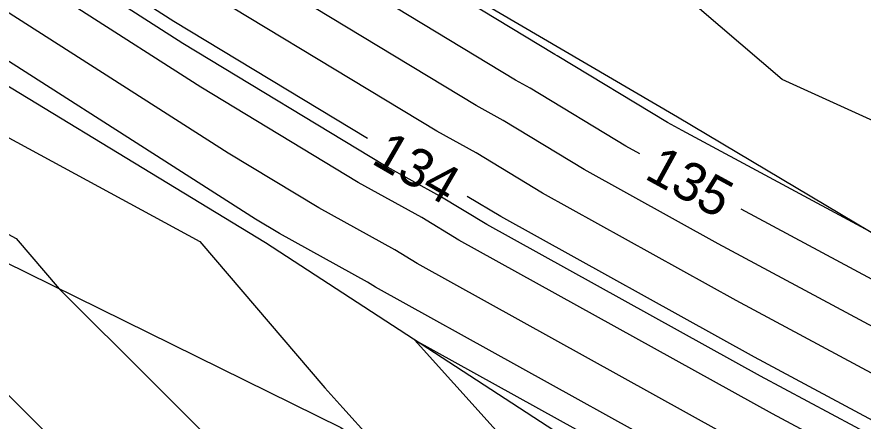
# Model space of a CAD drawing. Extents: x 2354170 to 2357230, y 866100 to 868290.
# Drawn here: x 2355149.46 to 2355193.44, y 867388.91 to 867409.95 of the extents above; entities that cross this region are included whole.
import ezdxf

# ---------------------------------------------------------------- set-up
doc = ezdxf.new("R2010")
doc.units = 0
for name, color, linetype in [('Default', 7, 'Continuous'), ('DTM Contours Major', 7, 'Continuous'), ('DTM Contours Major Text', 7, 'Continuous'), ('DTM Contours Minor', 7, 'Continuous'), ('PH Exist DTM Breakline', 7, 'Continuous')]:
    doc.layers.add(name, color=color, linetype=linetype)

msp = doc.modelspace()

# ---------------------------------------------------------------- linework, layer by layer
at = {"layer": 'Default'}
for points in [[(2355206.008, 867399.059), (2355189.238, 867406.695), (2355183.856, 867411.301), (2355180.367, 867413.581), (2355176.811, 867415.677), (2355162.994, 867424.674), (2355150.813, 867431.854), (2355146.001, 867435.425), (2355142.145, 867438.036), (2355133.228, 867444.605), (2355116.039, 867456.096), (2355115.566, 867456.273), (2355108.587, 867458.998), (2355091.507, 867465.444), (2355074.831, 867472.029), (2355066.453, 867475.23), (2355056.492, 867482.561), (2355054.949, 867483.707), (2355041.295, 867493.758), (2355030.106, 867502.097), (2355027.412, 867502.954), (2355023.898, 867504.427), (2355002.064, 867511.013)], [(2355206.096, 867387.294), (2355185.909, 867398.139), (2355178.94, 867402.004), (2355174.728, 867404.556), (2355173.329, 867405.33), (2355154.767, 867416.578), (2355149.648, 867419.858), (2355142.273, 867424.313), (2355136.401, 867427.874), (2355115.792, 867440.318), (2355114.362, 867441.184), (2355096.389, 867450.283), (2355091.031, 867453.482), (2355087.865, 867455.371), (2355066.977, 867466.192), (2355056.212, 867473.168), (2355050.043, 867476.946), (2355048.239, 867478.051), (2355028.572, 867490.861), (2355022.85, 867493.658), (2355017.964, 867496.138), (2355001.26, 867504.616)], [(2355203.95, 867386.004), (2355186.849, 867395.191), (2355176.771, 867400.781), (2355173.32, 867402.872), (2355171.283, 867403.999), (2355156.186, 867413.147), (2355148.501, 867418.072), (2355142.442, 867421.732), (2355133.164, 867427.358), (2355116.033, 867437.702), (2355113.183, 867439.43), (2355098.181, 867447.024), (2355089.462, 867452.229), (2355084.311, 867455.304), (2355066.768, 867464.392), (2355057.726, 867470.251), (2355048.431, 867475.944), (2355045.713, 867477.609), (2355029.297, 867488.301), (2355019.493, 867493.093), (2355015.668, 867495.035), (2355002.591, 867501.672)], [(2355199.66, 867383.423), (2355188.73, 867389.295), (2355172.434, 867398.335), (2355170.503, 867399.504), (2355167.192, 867401.336), (2355159.025, 867406.285), (2355146.207, 867414.5), (2355142.78, 867416.57), (2355126.689, 867426.327), (2355116.516, 867432.47), (2355110.824, 867435.921), (2355101.765, 867440.506), (2355086.325, 867449.723), (2355077.203, 867455.169), (2355066.348, 867460.792), (2355060.754, 867464.417), (2355045.207, 867473.939), (2355040.661, 867476.724), (2355030.748, 867483.18), (2355012.78, 867491.964), (2355011.076, 867492.829)], [(2355189.67, 867386.347), (2355170.265, 867397.112), (2355169.095, 867397.82), (2355165.146, 867400.005), (2355160.445, 867402.854), (2355145.059, 867412.714), (2355142.949, 867413.989), (2355123.452, 867425.811), (2355116.757, 867429.854), (2355109.644, 867434.166), (2355103.557, 867437.248), (2355084.757, 867448.471), (2355073.649, 867455.101), (2355066.139, 867458.992), (2355062.268, 867461.5), (2355043.595, 867472.937), (2355038.135, 867476.281), (2355031.474, 867480.62), (2355009.423, 867491.399)], [(2355011.355, 867485.087), (2355022.248, 867475.786), (2355040.677, 867462.719), (2355042.494, 867461.078), (2355042.9, 867460.65), (2355043.286, 867460.521), (2355044.376, 867459.604), (2355045.15, 867458.816), (2355066.333, 867443.989), (2355068.736, 867442.505), (2355070.396, 867442.401), (2355077.964, 867437.351), (2355080.037, 867435.225), (2355082.594, 867434.338), (2355094.134, 867429.811), (2355105.377, 867424.03), (2355107.346, 867422.985), (2355117.673, 867417.65), (2355127.775, 867412.283), (2355144.078, 867401.508), (2355145.731, 867400.416), (2355149.423, 867398.409), (2355151.647, 867395.803), (2355161.45, 867386.039)], [(2355053.159, 867458.209), (2355069.077, 867447.905), (2355073.8, 867445.227), (2355080.38, 867440.9), (2355087.474, 867436.895), (2355106.28, 867427.224), (2355112.476, 867423.938), (2355117.438, 867421.374), (2355137.405, 867410.766), (2355143.543, 867406.709), (2355144.165, 867406.298), (2355158.966, 867398.254), (2355165.456, 867390.645), (2355166.394, 867389.601), (2355167.828, 867388.006)], [(2355193.792, 867398.789), (2355184.028, 867404.035), (2355183.278, 867404.451), (2355177.545, 867407.923), (2355177.42, 867407.992), (2355152.665, 867422.993), (2355151.999, 867423.427), (2355151.93, 867423.467), (2355142.851, 867430.204), (2355142.017, 867430.768), (2355124.361, 867443.775), (2355115.793, 867449.502), (2355115.558, 867449.59), (2355097.876, 867456.495)], [(2355190.611, 867383.399), (2355168.096, 867395.889), (2355167.686, 867396.137), (2355163.1, 867398.674), (2355161.864, 867399.423), (2355143.912, 867410.928), (2355143.118, 867411.408), (2355120.215, 867425.295), (2355116.998, 867427.238), (2355108.465, 867432.412), (2355105.349, 867433.989), (2355083.188, 867447.218), (2355070.096, 867455.034)], [(2355042.104, 867454.659), (2355047.668, 867448.996), (2355057.788, 867441.914), (2355065.136, 867437.374), (2355070.213, 867437.057), (2355074.515, 867434.186), (2355080.009, 867428.554), (2355086.785, 867426.204), (2355098.776, 867421.5), (2355103.407, 867418.649), (2355117.357, 867414.21), (2355117.908, 867413.926), (2355118.144, 867413.8), (2355118.895, 867413.304), (2355135.604, 867399.703), (2355139.304, 867396.22), (2355142.633, 867395.888), (2355143.737, 867395.078), (2355147.629, 867391.635), (2355156.078, 867383.219)], [(2355167.675, 867403.615), (2355157.606, 867409.716), (2355147.354, 867416.286), (2355142.611, 867419.151), (2355129.927, 867426.843), (2355116.274, 867435.086), (2355112.003, 867437.675), (2355099.973, 867443.765), (2355087.894, 867450.976), (2355081.728, 867454.657)], [(2355181.84, 867402.822), (2355181.109, 867403.228), (2355176.136, 867406.24), (2355175.375, 867406.661), (2355153.348, 867420.009), (2355150.796, 867421.644), (2355142.104, 867426.894), (2355139.638, 867428.39), (2355115.551, 867442.934), (2355115.542, 867442.939), (2355095.461, 867453.104)], [(2355256.422, 867346.762), (2355251.971, 867351.247), (2355247.892, 867354.277), (2355244.599, 867356.754), (2355241.63, 867359.055), (2355226.651, 867370.326), (2355220.725, 867375.576), (2355210.68, 867381.046), (2355201.805, 867384.713), (2355187.789, 867392.243), (2355174.603, 867399.558), (2355172.867, 867400.61)], [(2355270.772, 867345.822), (2355265.529, 867350.673), (2355253.767, 867357.954), (2355249.405, 867361.106), (2355248.349, 867361.9), (2355248.339, 867361.908), (2355224.853, 867379.58), (2355224.392, 867379.988), (2355209.759, 867387.958), (2355208.241, 867388.585), (2355187.102, 867399.94)]]:
    msp.add_lwpolyline(points, dxfattribs=at)
at = {"layer": 'DTM Contours Major'}
for points in [[(2355181.84, 867402.822), (2355181.109, 867403.228), (2355176.136, 867406.24), (2355175.375, 867406.661), (2355153.348, 867420.009), (2355150.796, 867421.644), (2355142.104, 867426.894), (2355139.638, 867428.39), (2355115.551, 867442.934), (2355115.542, 867442.939), (2355095.461, 867453.104)], [(2355270.772, 867345.822), (2355265.529, 867350.673), (2355253.767, 867357.954), (2355249.405, 867361.106), (2355248.349, 867361.9), (2355248.339, 867361.908), (2355224.853, 867379.58), (2355224.392, 867379.988), (2355209.759, 867387.958), (2355208.241, 867388.585), (2355187.102, 867399.94)]]:
    msp.add_lwpolyline(points, dxfattribs=at)
at = {"layer": 'DTM Contours Minor'}
for points in [[(2355197.941, 867385.975), (2355188.103, 867391.26), (2355173.88, 867399.15), (2355171.442, 867400.627), (2355168.555, 867402.224), (2355158.079, 867408.572), (2355146.972, 867415.691), (2355142.667, 867418.291), (2355128.848, 867426.671), (2355116.355, 867434.214), (2355111.61, 867437.09), (2355100.57, 867442.679), (2355087.371, 867450.559), (2355079.573, 867455.214), (2355066.488, 867461.992), (2355059.745, 867466.362), (2355046.281, 867474.608), (2355042.345, 867477.019), (2355030.265, 867484.887), (2355025.573, 867487.181)], [(2355197.289, 867366.908), (2355197.036, 867367.222), (2355191.053, 867372.596), (2355178.302, 867384.049), (2355170.131, 867393.142), (2355191.237, 867381.433), (2355193.939, 867379.982), (2355211.806, 867372.6), (2355216.243, 867370.183), (2355228.847, 867359.016), (2355233.431, 867355.567), (2355240.014, 867350.465), (2355240.812, 867349.865), (2355249.949, 867343.078), (2355252.651, 867340.356), (2355259.018, 867329.541), (2355261.308, 867325.082), (2355266.86, 867313.221), (2355267.591, 867312.273), (2355272.613, 867303.056), (2355273.783, 867296.984), (2355277.323, 867283.892), (2355277.772, 867282.581)]]:
    msp.add_lwpolyline(points, dxfattribs=at)
at = {"layer": 'PH Exist DTM Breakline'}
for points in [[(2354996.831, 867514.414), (2355027.555, 867494.45), (2355067.458, 867470.316), (2355115.549, 867442.95), (2355151.936, 867423.42), (2355183.801, 867404.746), (2355224.702, 867380.361), (2355253.602, 867357.834), (2355263.9, 867342.784), (2355274.845, 867316.014), (2355275.719, 867309.171), (2355280.403, 867284.339)], [(2355212.697, 867365.916), (2355192.061, 867378.852), (2355162.37, 867398.199), (2355143.22, 867409.85), (2355107.228, 867430.572), (2355065.668, 867454.949), (2355032.96, 867475.375), (2354991.364, 867500.884)], [(2354985.838, 867493.756), (2355017.41, 867475.972), (2355044.743, 867460.403), (2355080.054, 867439.27), (2355117.914, 867413.837), (2355146.252, 867398.461), (2355166.298, 867388.584), (2355197.167, 867366.916)]]:
    msp.add_lwpolyline(points, dxfattribs=at)

# ---------------------------------------------------------------- texts
at = {"layer": 'Default'}
for s, rotation, p in [('134', 329.9383, (2355167.82, 867402.358)), ('135', 331.2934, (2355182.015, 867401.568))]:
    msp.add_text(s, height=2, rotation=rotation, dxfattribs=at).set_placement(p)
at = {"layer": 'DTM Contours Major Text'}
msp.add_text('135', height=2, rotation=331.2934, dxfattribs=at).set_placement((2355182.015, 867401.568))

doc.saveas('drawing.dxf')
